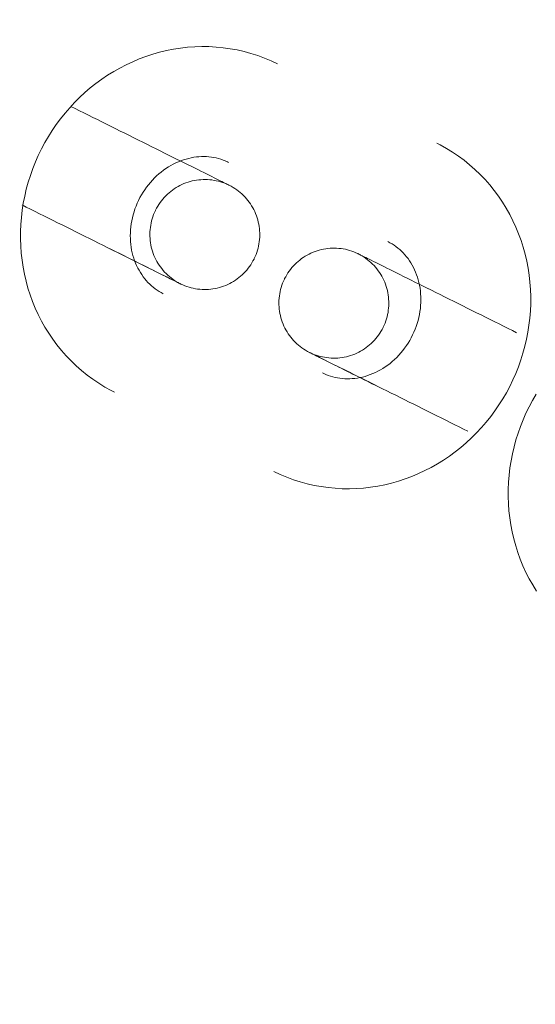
# Model space of a CAD drawing. Header units: millimetres. Extents: x -188930 to 271134, y -158090 to 283816.
# Tile 573 of 610: x 47255 to 47283, y 77567 to 77620. Entities that reach past the tile are written whole.
import ezdxf

# ---------------------------------------------------------------- set-up
doc = ezdxf.new("R2010")
doc.units = ezdxf.units.MM
doc.linetypes.add('AA_PRZERYWANA', pattern=[4, 3, -1])
doc.layers.add('A-DETL-1', color=5, linetype='AA_PRZERYWANA', lineweight=25)
doc.layers.add('I-FURN', color=30, linetype='Continuous', lineweight=9)

# ---------------------------------------------------------------- blocks, each defined once
blk = doc.blocks.new('LARSLAJ_hamak - LARSLAJ_hamak-V31-PZT-dwg')
at = {"layer": 'I-FURN', "flags": 128}
for points in [[(-3627.627, -1.645), (-3627.601, -1.255), (-3627.59, -0.864), (-3627.593, -0.473), (-3627.611, -0.083), (-3627.643, 0.307), (-3627.69, 0.695), (-3627.751, 1.081), (-3627.827, 1.465), (-3627.916, 1.845), (-3628.02, 2.222), (-3628.138, 2.594), (-3628.269, 2.962), (-3628.415, 3.324), (-3628.574, 3.68), (-3628.746, 4.03), (-3628.932, 4.373), (-3629.13, 4.709), (-3629.342, 5.036), (-3629.566, 5.355), (-3629.802, 5.665), (-3630.05, 5.965), (-3630.31, 6.255), (-3630.581, 6.535), (-3630.863, 6.803), (-3631.156, 7.059), (-3631.459, 7.304), (-3631.771, 7.536), (-3632.093, 7.754), (-3632.423, 7.959)], [(-3616.675, 8.506), (-3617.063, 8.498), (-3617.451, 8.473), (-3617.838, 8.431), (-3618.222, 8.372), (-3618.603, 8.297), (-3618.981, 8.206), (-3619.355, 8.098), (-3619.723, 7.975), (-3620.086, 7.836), (-3620.443, 7.682), (-3620.794, 7.513), (-3621.136, 7.329), (-3621.471, 7.132), (-3621.797, 6.92), (-3622.115, 6.695), (-3622.423, 6.458), (-3622.721, 6.208), (-3623.009, 5.946), (-3623.286, 5.672), (-3623.552, 5.388), (-3623.806, 5.093), (-3624.049, 4.788), (-3624.279, 4.474), (-3624.497, 4.151), (-3624.703, 3.82), (-3624.896, 3.481), (-3625.075, 3.135), (-3625.241, 2.781), (-3625.394, 2.422), (-3625.533, 2.057), (-3625.658, 1.688), (-3625.77, 1.313), (-3625.867, 0.935), (-3625.95, 0.553), (-3626.018, 0.168), (-3626.073, -0.219), (-3626.113, -0.608), (-3626.138, -0.998), (-3626.149, -1.389), (-3626.146, -1.78), (-3626.128, -2.171), (-3626.096, -2.56), (-3626.049, -2.948), (-3625.988, -3.334), (-3625.913, -3.718), (-3625.823, -4.098), (-3625.72, -4.475), (-3625.602, -4.847), (-3625.47, -5.215), (-3625.325, -5.577), (-3625.166, -5.934), (-3624.993, -6.284), (-3624.808, -6.627), (-3624.609, -6.962), (-3624.398, -7.29), (-3624.174, -7.609), (-3623.937, -7.918), (-3623.689, -8.219), (-3623.429, -8.509), (-3623.158, -8.788), (-3622.876, -9.056), (-3622.583, -9.313), (-3622.281, -9.557), (-3621.968, -9.789), (-3621.647, -10.007), (-3621.316, -10.213), (-3620.978, -10.404), (-3620.631, -10.581), (-3620.278, -10.743), (-3619.918, -10.89), (-3619.552, -11.021), (-3619.181, -11.137), (-3618.806, -11.237), (-3618.426, -11.321), (-3618.043, -11.389), (-3617.658, -11.44), (-3617.271, -11.474), (-3616.882, -11.491), (-3616.674, -11.494)], [(-3606.958, -11.492), (-3606.569, -11.484), (-3606.181, -11.459), (-3605.795, -11.417), (-3605.411, -11.358), (-3605.029, -11.283), (-3604.651, -11.192), (-3604.278, -11.084), (-3603.909, -10.961), (-3603.546, -10.822), (-3603.189, -10.668), (-3602.839, -10.499), (-3602.496, -10.315), (-3602.161, -10.118), (-3601.835, -9.906), (-3601.517, -9.681), (-3601.21, -9.444), (-3600.911, -9.194), (-3600.624, -8.932), (-3600.347, -8.658), (-3600.081, -8.374), (-3599.826, -8.079), (-3599.584, -7.774), (-3599.353, -7.46), (-3599.135, -7.137), (-3598.929, -6.806), (-3598.737, -6.467), (-3598.557, -6.121), (-3598.391, -5.767), (-3598.238, -5.408), (-3598.099, -5.043), (-3597.974, -4.674), (-3597.863, -4.299), (-3597.766, -3.921), (-3597.683, -3.539), (-3597.614, -3.154), (-3597.56, -2.767), (-3597.52, -2.378), (-3597.494, -1.988), (-3597.483, -1.597), (-3597.486, -1.206), (-3597.504, -0.815), (-3597.536, -0.426), (-3597.583, -0.038), (-3597.644, 0.348), (-3597.72, 0.732), (-3597.809, 1.112), (-3597.913, 1.489), (-3598.031, 1.861), (-3598.162, 2.229), (-3598.308, 2.591), (-3598.467, 2.948), (-3598.639, 3.298), (-3598.825, 3.641), (-3599.023, 3.976), (-3599.235, 4.304), (-3599.459, 4.623), (-3599.695, 4.932), (-3599.943, 5.233), (-3600.203, 5.523), (-3600.474, 5.802), (-3600.756, 6.07), (-3601.049, 6.327), (-3601.352, 6.571), (-3601.664, 6.803), (-3601.986, 7.021), (-3602.316, 7.227), (-3602.655, 7.418), (-3603.001, 7.595), (-3603.354, 7.757), (-3603.714, 7.904), (-3604.08, 8.035), (-3604.451, 8.151), (-3604.827, 8.251), (-3605.206, 8.335), (-3605.589, 8.403), (-3605.974, 8.454), (-3606.362, 8.488), (-3606.75, 8.505), (-3606.959, 8.508)], [(-3616.674, -5.494), (-3616.803, -5.491), (-3616.932, -5.482), (-3617.061, -5.468), (-3617.19, -5.449), (-3617.318, -5.424), (-3617.446, -5.393), (-3617.573, -5.356), (-3617.699, -5.314), (-3617.825, -5.266), (-3617.949, -5.212), (-3618.072, -5.153), (-3618.193, -5.088), (-3618.313, -5.017), (-3618.431, -4.941), (-3618.547, -4.859), (-3618.66, -4.771), (-3618.772, -4.678), (-3618.88, -4.579), (-3618.986, -4.475), (-3619.088, -4.365), (-3619.187, -4.251), (-3619.282, -4.131), (-3619.374, -4.006), (-3619.461, -3.877), (-3619.544, -3.743), (-3619.623, -3.605), (-3619.696, -3.463), (-3619.765, -3.317), (-3619.829, -3.168), (-3619.887, -3.015), (-3619.94, -2.859), (-3619.987, -2.7), (-3620.028, -2.539), (-3620.064, -2.376), (-3620.093, -2.211), (-3620.117, -2.044), (-3620.134, -1.876), (-3620.145, -1.708), (-3620.15, -1.539), (-3620.148, -1.37), (-3620.141, -1.201), (-3620.127, -1.033), (-3620.107, -0.866), (-3620.08, -0.7), (-3620.048, -0.536), (-3620.01, -0.374), (-3619.966, -0.214), (-3619.916, -0.056), (-3619.861, 0.098), (-3619.8, 0.25), (-3619.734, 0.398), (-3619.663, 0.542), (-3619.587, 0.682), (-3619.506, 0.818), (-3619.421, 0.95), (-3619.332, 1.077), (-3619.239, 1.2), (-3619.142, 1.317), (-3619.041, 1.429), (-3618.937, 1.536), (-3618.831, 1.638), (-3618.721, 1.734), (-3618.608, 1.825), (-3618.494, 1.91), (-3618.377, 1.99), (-3618.258, 2.063), (-3618.137, 2.132), (-3618.015, 2.194), (-3617.892, 2.251), (-3617.767, 2.302), (-3617.641, 2.347), (-3617.515, 2.387), (-3617.387, 2.42), (-3617.259, 2.449), (-3617.131, 2.471), (-3617.002, 2.488), (-3616.873, 2.5), (-3616.743, 2.506), (-3616.674, 2.506)], [(-3606.959, 2.508), (-3606.83, 2.505), (-3606.7, 2.496), (-3606.571, 2.482), (-3606.443, 2.463), (-3606.314, 2.438), (-3606.186, 2.407), (-3606.059, 2.37), (-3605.933, 2.328), (-3605.808, 2.28), (-3605.684, 2.226), (-3605.561, 2.167), (-3605.439, 2.102), (-3605.32, 2.031), (-3605.202, 1.955), (-3605.086, 1.873), (-3604.972, 1.785), (-3604.861, 1.692), (-3604.752, 1.593), (-3604.647, 1.489), (-3604.544, 1.379), (-3604.445, 1.265), (-3604.35, 1.145), (-3604.259, 1.02), (-3604.171, 0.891), (-3604.088, 0.757), (-3604.01, 0.619), (-3603.936, 0.477), (-3603.867, 0.331), (-3603.804, 0.182), (-3603.745, 0.029), (-3603.693, -0.127), (-3603.645, -0.286), (-3603.604, -0.447), (-3603.569, -0.61), (-3603.539, -0.775), (-3603.516, -0.942), (-3603.498, -1.11), (-3603.487, -1.278), (-3603.483, -1.447), (-3603.484, -1.616), (-3603.492, -1.785), (-3603.506, -1.953), (-3603.526, -2.12), (-3603.552, -2.286), (-3603.584, -2.45), (-3603.622, -2.612), (-3603.666, -2.772), (-3603.716, -2.93), (-3603.772, -3.084), (-3603.832, -3.236), (-3603.898, -3.384), (-3603.969, -3.528), (-3604.045, -3.668), (-3604.126, -3.804), (-3604.211, -3.936), (-3604.3, -4.063), (-3604.393, -4.186), (-3604.491, -4.303), (-3604.591, -4.415), (-3604.695, -4.522), (-3604.802, -4.624), (-3604.912, -4.72), (-3605.024, -4.811), (-3605.139, -4.896), (-3605.256, -4.976), (-3605.374, -5.049), (-3605.495, -5.118), (-3605.617, -5.18), (-3605.741, -5.237), (-3605.865, -5.288), (-3605.991, -5.333), (-3606.118, -5.373), (-3606.245, -5.406), (-3606.373, -5.435), (-3606.502, -5.457), (-3606.631, -5.474), (-3606.76, -5.486), (-3606.889, -5.492), (-3606.959, -5.492)], [(-3615.532, 1.821), (-3615.549, 1.821), (-3615.577, 1.821), (-3615.616, 1.821), (-3615.666, 1.821), (-3615.727, 1.821), (-3615.799, 1.821), (-3615.882, 1.821), (-3615.975, 1.821), (-3616.079, 1.821), (-3616.193, 1.821), (-3616.317, 1.821), (-3616.452, 1.821), (-3616.596, 1.821), (-3616.749, 1.821), (-3616.912, 1.821), (-3617.083, 1.821), (-3617.264, 1.821), (-3617.453, 1.821), (-3617.649, 1.821), (-3617.854, 1.821), (-3618.066, 1.821), (-3618.286, 1.821), (-3618.512, 1.821), (-3618.744, 1.821), (-3618.983, 1.821), (-3619.227, 1.821), (-3619.477, 1.821), (-3619.731, 1.821), (-3619.99, 1.821), (-3620.253, 1.821), (-3620.519, 1.821), (-3620.789, 1.821), (-3621.062, 1.821), (-3621.337, 1.821), (-3621.613, 1.821), (-3621.892, 1.821), (-3622.171, 1.821), (-3622.451, 1.821), (-3622.731, 1.821), (-3623.01, 1.821), (-3623.289, 1.821), (-3623.567, 1.821), (-3623.843, 1.821), (-3624.117, 1.821), (-3624.388, 1.821), (-3624.657, 1.821), (-3624.921, 1.821), (-3625.183, 1.821)], [(-3619.87, 1.821), (-3619.613, 1.821), (-3619.361, 1.821), (-3619.114, 1.821), (-3618.872, 1.821), (-3618.636, 1.821), (-3618.407, 1.821), (-3618.184, 1.821), (-3617.968, 1.821), (-3617.759, 1.821), (-3617.558, 1.821), (-3617.365, 1.821), (-3617.18, 1.821), (-3617.003, 1.821), (-3616.836, 1.821), (-3616.677, 1.821), (-3616.528, 1.821), (-3616.389, 1.821), (-3616.259, 1.821), (-3616.139, 1.821), (-3616.03, 1.821), (-3615.931, 1.821), (-3615.842, 1.821), (-3615.765, 1.821), (-3615.698, 1.821), (-3615.641, 1.821), (-3615.596, 1.821), (-3615.562, 1.821), (-3615.54, 1.821)], [(-3618.526, -1.179), (-3618.524, -1.059), (-3618.517, -0.939), (-3618.505, -0.82), (-3618.488, -0.701), (-3618.466, -0.583), (-3618.44, -0.466), (-3618.409, -0.35), (-3618.374, -0.235), (-3618.334, -0.122), (-3618.289, -0.011), (-3618.24, 0.099), (-3618.187, 0.207), (-3618.13, 0.312), (-3618.068, 0.415), (-3618.002, 0.515), (-3617.933, 0.613), (-3617.859, 0.708), (-3617.782, 0.799), (-3617.701, 0.888), (-3617.616, 0.973), (-3617.529, 1.055), (-3617.438, 1.133), (-3617.344, 1.208), (-3617.247, 1.279), (-3617.147, 1.346), (-3617.045, 1.409), (-3616.94, 1.467), (-3616.833, 1.522), (-3616.724, 1.572), (-3616.613, 1.617), (-3616.501, 1.659), (-3616.387, 1.695), (-3616.271, 1.728), (-3616.154, 1.755), (-3616.036, 1.778), (-3615.918, 1.796), (-3615.798, 1.809), (-3615.679, 1.818), (-3615.559, 1.821), (-3615.526, 1.821)], [(-3615.526, 1.821), (-3615.406, 1.819), (-3615.287, 1.812), (-3615.167, 1.8), (-3615.048, 1.783), (-3614.93, 1.762), (-3614.813, 1.736), (-3614.697, 1.705), (-3614.583, 1.669), (-3614.47, 1.629), (-3614.358, 1.585), (-3614.249, 1.536), (-3614.141, 1.483), (-3614.036, 1.425), (-3613.933, 1.363), (-3613.832, 1.298), (-3613.735, 1.228), (-3613.64, 1.154), (-3613.548, 1.077), (-3613.46, 0.996), (-3613.374, 0.912), (-3613.292, 0.824), (-3613.214, 0.733), (-3613.139, 0.639), (-3613.069, 0.542), (-3613.002, 0.443), (-3612.939, 0.34), (-3612.88, 0.236), (-3612.826, 0.129), (-3612.776, 0.02), (-3612.73, -0.091), (-3612.689, -0.204), (-3612.652, -0.318), (-3612.62, -0.434), (-3612.593, -0.551), (-3612.57, -0.668), (-3612.552, -0.787), (-3612.539, -0.906), (-3612.53, -1.026), (-3612.526, -1.146), (-3612.526, -1.178)], [(-3610.55, -1.392), (-3610.548, -1.272), (-3610.541, -1.152), (-3610.529, -1.032), (-3610.512, -0.914), (-3610.49, -0.796), (-3610.464, -0.678), (-3610.433, -0.562), (-3610.398, -0.448), (-3610.358, -0.335), (-3610.313, -0.223), (-3610.264, -0.114), (-3610.211, -0.006), (-3610.154, 0.099), (-3610.092, 0.202), (-3610.026, 0.302), (-3609.957, 0.4), (-3609.883, 0.495), (-3609.806, 0.587), (-3609.725, 0.675), (-3609.64, 0.761), (-3609.553, 0.842), (-3609.462, 0.921), (-3609.368, 0.995), (-3609.271, 1.066), (-3609.171, 1.133), (-3609.069, 1.196), (-3608.964, 1.254), (-3608.857, 1.309), (-3608.748, 1.359), (-3608.637, 1.405), (-3608.525, 1.446), (-3608.411, 1.483), (-3608.295, 1.515), (-3608.178, 1.542), (-3608.06, 1.565), (-3607.942, 1.583), (-3607.822, 1.596), (-3607.703, 1.605), (-3607.583, 1.609), (-3607.55, 1.609)], [(-3607.55, 1.609), (-3607.43, 1.606), (-3607.311, 1.599), (-3607.191, 1.587), (-3607.072, 1.57), (-3606.954, 1.549), (-3606.837, 1.523), (-3606.721, 1.492), (-3606.607, 1.457), (-3606.494, 1.417), (-3606.382, 1.372), (-3606.273, 1.323), (-3606.165, 1.27), (-3606.06, 1.212), (-3605.957, 1.151), (-3605.856, 1.085), (-3605.759, 1.015), (-3605.664, 0.942), (-3605.572, 0.864), (-3605.484, 0.783), (-3605.398, 0.699), (-3605.316, 0.611), (-3605.238, 0.52), (-3605.163, 0.426), (-3605.093, 0.33), (-3605.026, 0.23), (-3604.963, 0.128), (-3604.904, 0.023), (-3604.85, -0.084), (-3604.8, -0.193), (-3604.754, -0.304), (-3604.713, -0.417), (-3604.676, -0.531), (-3604.644, -0.646), (-3604.617, -0.763), (-3604.594, -0.881), (-3604.576, -1), (-3604.562, -1.119), (-3604.554, -1.239), (-3604.55, -1.359), (-3604.55, -1.391)], [(-3607.545, 1.609), (-3607.528, 1.609), (-3607.5, 1.609), (-3607.461, 1.609), (-3607.411, 1.609), (-3607.35, 1.609), (-3607.278, 1.609), (-3607.195, 1.609), (-3607.102, 1.609), (-3606.998, 1.609), (-3606.884, 1.609), (-3606.759, 1.609), (-3606.625, 1.609), (-3606.481, 1.609), (-3606.328, 1.609), (-3606.165, 1.609), (-3605.993, 1.609), (-3605.813, 1.609), (-3605.624, 1.609), (-3605.427, 1.609), (-3605.223, 1.609), (-3605.01, 1.609), (-3604.791, 1.609), (-3604.565, 1.609), (-3604.333, 1.609), (-3604.094, 1.609), (-3603.85, 1.609), (-3603.6, 1.609), (-3603.346, 1.609), (-3603.087, 1.609), (-3602.824, 1.609), (-3602.557, 1.609), (-3602.288, 1.609), (-3602.015, 1.609), (-3601.74, 1.609), (-3601.463, 1.609), (-3601.185, 1.609), (-3600.906, 1.609), (-3600.626, 1.609), (-3600.346, 1.609), (-3600.066, 1.609), (-3599.787, 1.609), (-3599.51, 1.609), (-3599.234, 1.609), (-3598.96, 1.609), (-3598.689, 1.609), (-3598.42, 1.609), (-3598.155, 1.609), (-3597.894, 1.609)], [(-3603.207, 1.609), (-3603.463, 1.609), (-3603.716, 1.609), (-3603.963, 1.609), (-3604.204, 1.609), (-3604.44, 1.609), (-3604.67, 1.609), (-3604.893, 1.609), (-3605.109, 1.609), (-3605.318, 1.609), (-3605.519, 1.609), (-3605.712, 1.609), (-3605.897, 1.609), (-3606.074, 1.609), (-3606.241, 1.609), (-3606.4, 1.609), (-3606.549, 1.609), (-3606.688, 1.609), (-3606.818, 1.609), (-3606.937, 1.609), (-3607.047, 1.609), (-3607.146, 1.609), (-3607.234, 1.609), (-3607.312, 1.609), (-3607.379, 1.609), (-3607.435, 1.609), (-3607.48, 1.609), (-3607.514, 1.609), (-3607.537, 1.609)], [(-3615.526, -4.179), (-3615.646, -4.176), (-3615.766, -4.169), (-3615.885, -4.157), (-3616.004, -4.14), (-3616.122, -4.119), (-3616.239, -4.093), (-3616.355, -4.062), (-3616.47, -4.026), (-3616.583, -3.986), (-3616.694, -3.942), (-3616.804, -3.893), (-3616.911, -3.84), (-3617.017, -3.782), (-3617.119, -3.72), (-3617.22, -3.655), (-3617.317, -3.585), (-3617.412, -3.511), (-3617.504, -3.434), (-3617.593, -3.353), (-3617.678, -3.269), (-3617.76, -3.181), (-3617.838, -3.09), (-3617.913, -2.996), (-3617.984, -2.899), (-3618.05, -2.8), (-3618.113, -2.697), (-3618.172, -2.593), (-3618.226, -2.486), (-3618.276, -2.377), (-3618.322, -2.266), (-3618.363, -2.153), (-3618.4, -2.039), (-3618.432, -1.923), (-3618.46, -1.807), (-3618.482, -1.689), (-3618.5, -1.57), (-3618.514, -1.451), (-3618.522, -1.331), (-3618.526, -1.211), (-3618.526, -1.179)], [(-3612.526, -1.178), (-3612.529, -1.298), (-3612.536, -1.418), (-3612.548, -1.537), (-3612.564, -1.656), (-3612.586, -1.774), (-3612.612, -1.891), (-3612.643, -2.007), (-3612.678, -2.122), (-3612.718, -2.235), (-3612.763, -2.347), (-3612.812, -2.456), (-3612.865, -2.564), (-3612.923, -2.669), (-3612.984, -2.772), (-3613.05, -2.872), (-3613.12, -2.97), (-3613.193, -3.065), (-3613.271, -3.156), (-3613.351, -3.245), (-3613.436, -3.33), (-3613.524, -3.412), (-3613.614, -3.491), (-3613.708, -3.565), (-3613.805, -3.636), (-3613.905, -3.703), (-3614.007, -3.766), (-3614.112, -3.824), (-3614.219, -3.879), (-3614.328, -3.929), (-3614.439, -3.975), (-3614.551, -4.016), (-3614.666, -4.053), (-3614.781, -4.085), (-3614.898, -4.112), (-3615.016, -4.135), (-3615.135, -4.153), (-3615.254, -4.166), (-3615.374, -4.175), (-3615.493, -4.178), (-3615.526, -4.179)], [(-3607.55, -4.391), (-3607.67, -4.389), (-3607.79, -4.382), (-3607.909, -4.37), (-3608.028, -4.353), (-3608.146, -4.332), (-3608.263, -4.305), (-3608.379, -4.275), (-3608.494, -4.239), (-3608.607, -4.199), (-3608.718, -4.155), (-3608.828, -4.106), (-3608.935, -4.052), (-3609.041, -3.995), (-3609.143, -3.933), (-3609.244, -3.867), (-3609.341, -3.798), (-3609.436, -3.724), (-3609.528, -3.647), (-3609.617, -3.566), (-3609.702, -3.482), (-3609.784, -3.394), (-3609.862, -3.303), (-3609.937, -3.209), (-3610.008, -3.112), (-3610.074, -3.012), (-3610.137, -2.91), (-3610.196, -2.806), (-3610.25, -2.699), (-3610.3, -2.59), (-3610.346, -2.479), (-3610.387, -2.366), (-3610.424, -2.252), (-3610.456, -2.136), (-3610.484, -2.019), (-3610.506, -1.901), (-3610.524, -1.783), (-3610.538, -1.664), (-3610.546, -1.544), (-3610.55, -1.424), (-3610.55, -1.392)], [(-3604.55, -1.391), (-3604.553, -1.511), (-3604.56, -1.631), (-3604.572, -1.75), (-3604.588, -1.869), (-3604.61, -1.987), (-3604.636, -2.104), (-3604.667, -2.22), (-3604.702, -2.335), (-3604.742, -2.448), (-3604.787, -2.559), (-3604.836, -2.669), (-3604.889, -2.776), (-3604.947, -2.882), (-3605.008, -2.985), (-3605.074, -3.085), (-3605.144, -3.183), (-3605.217, -3.277), (-3605.295, -3.369), (-3605.375, -3.458), (-3605.46, -3.543), (-3605.548, -3.625), (-3605.638, -3.703), (-3605.732, -3.778), (-3605.829, -3.849), (-3605.929, -3.916), (-3606.031, -3.978), (-3606.136, -4.037), (-3606.243, -4.091), (-3606.352, -4.142), (-3606.463, -4.187), (-3606.575, -4.229), (-3606.69, -4.265), (-3606.805, -4.297), (-3606.922, -4.325), (-3607.04, -4.348), (-3607.159, -4.366), (-3607.278, -4.379), (-3607.398, -4.387), (-3607.517, -4.391), (-3607.55, -4.391)], [(-3625.182, -4.179), (-3624.921, -4.179), (-3624.656, -4.179), (-3624.388, -4.179), (-3624.116, -4.179), (-3623.842, -4.179), (-3623.566, -4.179), (-3623.289, -4.179), (-3623.01, -4.179), (-3622.73, -4.179), (-3622.45, -4.179), (-3622.17, -4.179), (-3621.891, -4.179), (-3621.613, -4.179), (-3621.336, -4.179), (-3621.061, -4.179), (-3620.789, -4.179), (-3620.519, -4.179), (-3620.252, -4.179), (-3619.989, -4.179), (-3619.73, -4.179), (-3619.476, -4.179), (-3619.227, -4.179), (-3618.982, -4.179), (-3618.744, -4.179), (-3618.511, -4.179), (-3618.285, -4.179), (-3618.066, -4.179), (-3617.854, -4.179), (-3617.649, -4.179), (-3617.452, -4.179), (-3617.263, -4.179), (-3617.083, -4.179), (-3616.911, -4.179), (-3616.749, -4.179), (-3616.595, -4.179), (-3616.451, -4.179), (-3616.317, -4.179), (-3616.193, -4.179), (-3616.078, -4.179), (-3615.975, -4.179), (-3615.881, -4.179), (-3615.798, -4.179), (-3615.726, -4.179), (-3615.665, -4.179), (-3615.615, -4.179), (-3615.576, -4.179), (-3615.548, -4.179), (-3615.531, -4.179)], [(-3615.531, -4.179), (-3615.548, -4.179), (-3615.576, -4.179), (-3615.615, -4.179), (-3615.665, -4.179), (-3615.726, -4.179), (-3615.798, -4.179), (-3615.881, -4.179), (-3615.975, -4.179), (-3616.078, -4.179), (-3616.193, -4.179), (-3616.317, -4.179), (-3616.451, -4.179), (-3616.595, -4.179), (-3616.748, -4.179), (-3616.911, -4.179), (-3617.083, -4.179), (-3617.263, -4.179), (-3617.452, -4.179), (-3617.649, -4.179), (-3617.854, -4.179), (-3618.066, -4.179), (-3618.285, -4.179), (-3618.511, -4.179), (-3618.744, -4.179), (-3618.982, -4.179), (-3619.227, -4.179), (-3619.476, -4.179), (-3619.73, -4.179), (-3619.87, -4.179)], [(-3597.894, -4.391), (-3598.155, -4.391), (-3598.42, -4.391), (-3598.688, -4.391), (-3598.959, -4.391), (-3599.233, -4.391), (-3599.509, -4.391), (-3599.787, -4.391), (-3600.066, -4.391), (-3600.345, -4.391), (-3600.625, -4.391), (-3600.905, -4.391), (-3601.184, -4.391), (-3601.463, -4.391), (-3601.74, -4.391), (-3602.014, -4.391), (-3602.287, -4.391), (-3602.557, -4.391), (-3602.823, -4.391), (-3603.086, -4.391), (-3603.345, -4.391), (-3603.6, -4.391), (-3603.849, -4.391), (-3604.093, -4.391), (-3604.332, -4.391), (-3604.564, -4.391), (-3604.791, -4.391), (-3605.01, -4.391), (-3605.222, -4.391), (-3605.427, -4.391), (-3605.624, -4.391), (-3605.812, -4.391), (-3605.993, -4.391), (-3606.164, -4.391), (-3606.327, -4.391), (-3606.481, -4.391), (-3606.625, -4.391), (-3606.759, -4.391), (-3606.883, -4.391), (-3606.997, -4.391), (-3607.101, -4.391), (-3607.194, -4.391), (-3607.277, -4.391), (-3607.349, -4.391), (-3607.41, -4.391), (-3607.46, -4.391), (-3607.499, -4.391), (-3607.527, -4.391), (-3607.544, -4.391)], [(-3607.544, -4.391), (-3607.527, -4.391), (-3607.499, -4.391), (-3607.46, -4.391), (-3607.41, -4.391), (-3607.349, -4.391), (-3607.277, -4.391), (-3607.194, -4.391), (-3607.101, -4.391), (-3606.997, -4.391), (-3606.883, -4.391), (-3606.759, -4.391), (-3606.625, -4.391), (-3606.481, -4.391), (-3606.327, -4.391), (-3606.164, -4.391), (-3605.993, -4.391), (-3605.812, -4.391), (-3605.624, -4.391), (-3605.427, -4.391), (-3605.222, -4.391), (-3605.01, -4.391), (-3604.791, -4.391), (-3604.564, -4.391), (-3604.332, -4.391), (-3604.093, -4.391), (-3603.849, -4.391), (-3603.6, -4.391), (-3603.345, -4.391), (-3603.206, -4.391)]]:
    blk.add_lwpolyline(points, dxfattribs=at)

msp = doc.modelspace()

# ---------------------------------------------------------------- linework, layer by layer
at = {"layer": 'A-DETL-1'}
msp.add_arc((41477.345, 67739.671), 13801.495, 353.4957032, 77.1828573, dxfattribs=at)

# ---------------------------------------------------------------- block references
at = {"layer": 'I-FURN', "rotation": 153.5634422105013}
msp.add_blockref('LARSLAJ_hamak - LARSLAJ_hamak-V31-PZT-dwg', (44034.389, 79213.566), dxfattribs=at)

doc.saveas('drawing.dxf')
